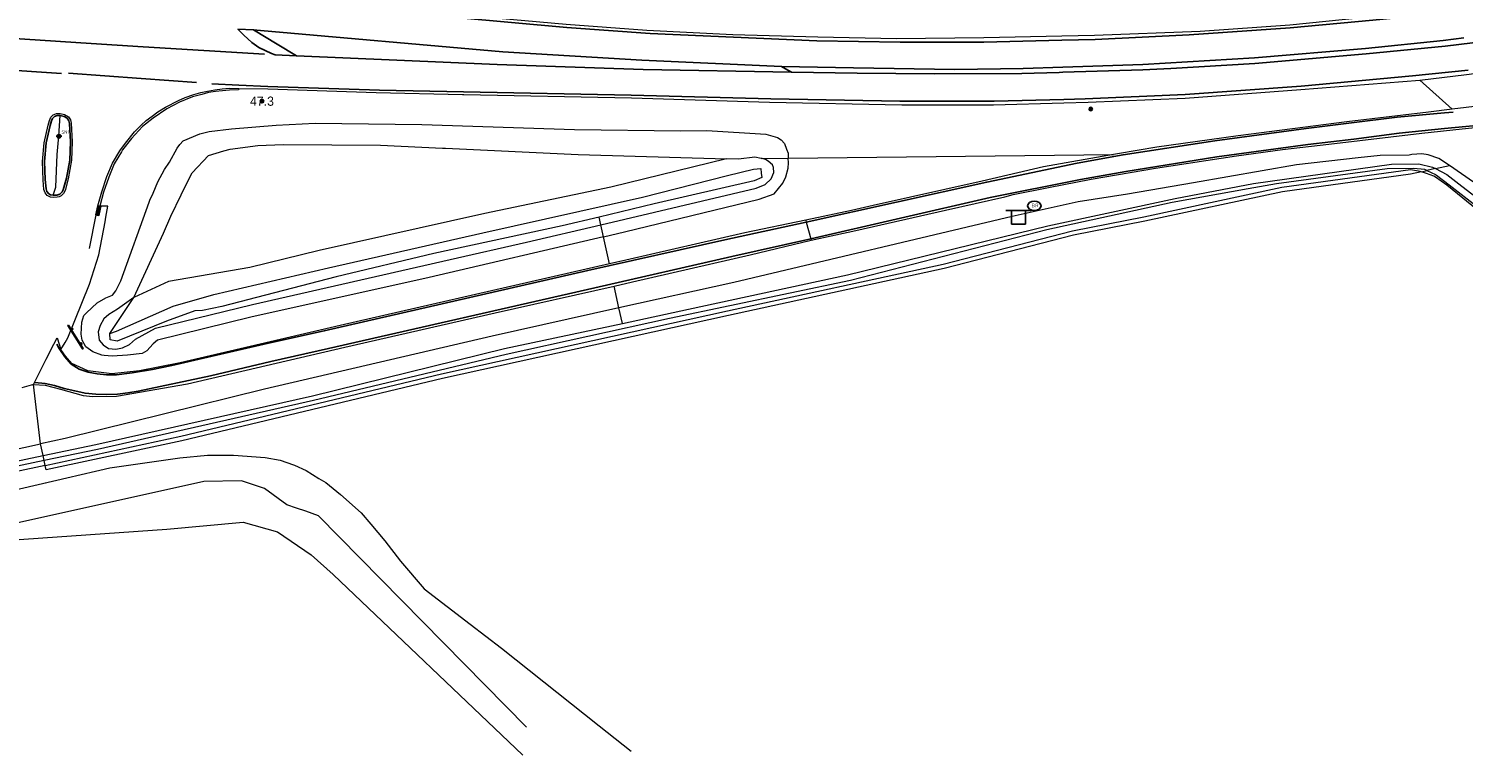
# Model space of a CAD drawing. Header units: metres. Extents: x 169249 to 194689, y 406250 to 412203.
# Tile 380 of 442: x 190029 to 190185, y 411503 to 411582. Entities that reach past the tile are written whole.
import ezdxf
from ezdxf.enums import TextEntityAlignment as Align

# ---------------------------------------------------------------- set-up
doc = ezdxf.new("R2010")
doc.units = ezdxf.units.M
doc.layers.get('0').update_dxf_attribs({"linetype": 'CONTINUOUS'})
for name, color, linetype, lineweight in [('BGT_NLCS_N264$0$B-WE-GW-WATERGANG_INSTEEK-G', 252, 'CONTINUOUS', 18), ('BGT_NLCS_N264$0$B-WE-GW-WATERGANG_SLOOT_BODEM-G', 252, 'CONTINUOUS', 18), ('BGT_NLCS_N264$0$B-WE-OG-BREUKLIJN-G', 252, 'CONTINUOUS', 18), ('BGT_NLCS_N264$0$B-WE-OG-TOPOGRAFIE_CULTUURSCHEIDING-G', 252, 'CONTINUOUS', 18), ('BGT_NLCS_N264$0$B-WE-OG-TOPOGRAFIE_TERREIN_AGRARISCH-GV', 252, 'CONTINUOUS', 18), ('BGT_NLCS_N264$0$B-WE-OG-TOPOGRAFIE_TERREIN_GROEN-GV', 252, 'CONTINUOUS', 18), ('BGT_NLCS_N264$0$B-WE-OG-TOPOGRAFIE_TERREIN_GROEN_BOS-GV', 252, 'CONTINUOUS', 18), ('BGT_NLCS_N264$0$B-WE-OG-TOPOGRAFIE_WATER-GV', 252, 'CONTINUOUS', 18), ('BGT_NLCS_N264$0$B-WE-OG-TOPOGRAFIE_WEG_BERM-GV', 252, 'CONTINUOUS', 18), ('BGT_NLCS_N264$0$B-WE-OG-TOPOGRAFIE_WEG_RIJWEG-GV', 252, 'CONTINUOUS', 18), ('BGT_NLCS_N264$0$B-WE-OG-TOPOGRAFIE_WEG_RIJWIELPAD-GV', 252, 'CONTINUOUS', 18), ('BGT_NLCS_N264$0$B-WE-OG-TOPOGRAFIE_WEG_VERHARD-G', 252, 'CONTINUOUS', 18), ('BGT_NLCS_N264$0$B-WE-VW-VERKEERSTEKEN_BORD-S', 252, 'CONTINUOUS', 25), ('X-XX-AL-REFERENTIE-G', 7, 'CONTINUOUS', 18)]:
    doc.layers.add(name, color=color, linetype=linetype, lineweight=lineweight)
for name, color, linetype in [('BGT_NLCS_N264$0$B-WE-IE-MEUBILAIR_WEGMEUBILAIR-S', 252, 'CONTINUOUS'), ('BGT_NLCS_N264$0$B-WE-KL-WATER_BRANDLEIDING_PUT-S', 252, 'CONTINUOUS'), ('BGT_NLCS_N264$0$B-WE-OG-TOPOGRAFIE_WEG_INRIT-GV', 252, 'CONTINUOUS'), ('BGT_NLCS_N264$0$B-WE-OG-TOPOGRAFIE_WEG_RIJWEG-G', 252, 'CONTINUOUS'), ('BGT_NLCS_N264$0$B-WE-OG-TOPOGRAFIE_WEG_VERKEERSEILAND-GV', 252, 'CONTINUOUS'), ('BGT_NLCS_N264$0$B-WE-VH-KANTOPSLUITING-G', 252, 'CONTINUOUS'), ('BGT_NLCS_N264$0$B-WE-VW-MARKERING-G', 252, 'CONTINUOUS'), ('BGT_NLCS_N264$0$Label_Puntobject', 252, 'CONTINUOUS')]:
    doc.layers.add(name, color=color, linetype=linetype)
doc.styles.add('BGT_NLCS_N264$0$NLCS-ISO', font='NLCS-ISO.ttf')
doc.styles.add('BGT_NLCS_N264$0$STANDARD', font='txt')

# ---------------------------------------------------------------- blocks, each defined once
blk = doc.blocks.new('BGT_NLCS_N264$0$SIE-WEG_SCHRIKHEK')
for points in [[(-1.125, 0), (-1.125, 0.1), (-1.5, 0.1), (-1.5, 0)], [(-0.375, 0), (-0.375, 0.1), (-0.75, 0.1), (-0.75, 0)], [(0.375, 0.1), (0, 0.1), (0, 0), (0.375, 0)], [(1.125, 0), (1.125, 0.1), (0.75, 0.1), (0.75, 0)]]:
    blk.add_hatch(color=0).paths.add_polyline_path(points)
at = {"color": 0}
for p, q in [((-1.125, 0), (-1.125, 0.1)), ((-0.75, 0), (-0.75, 0.1)), ((-0.375, 0), (-0.375, 0.1)), ((0, 0.1), (0, 0)), ((0.375, 0.1), (0.375, 0)), ((0.75, 0.1), (0.75, 0)), ((1.125, 0.1), (1.125, 0))]:
    blk.add_line(p, q, dxfattribs=at)
at = {"flags": 128}
for points in [[(-1.5, 0.1), (1.5, 0.1), (1.5, 0), (-1.5, 0)], [(-1.0125, 0.1), (-1.0125, 0.25), (-0.8625, 0.25), (-0.8625, 0.1)], [(0.8625, 0.1), (0.8625, 0.25), (1.0125, 0.25), (1.0125, 0.1)]]:
    blk.add_lwpolyline(points, close=True, dxfattribs=at)
blk = doc.blocks.new('BGT_NLCS_N264$0$SIE-WEG_STRAATNAAMBORD_PAAL-SO')
blk.add_line((-0.3, 0), (0.3, 0))
for radius in [0.2, 0.0745]:
    blk.add_circle((0, 0), radius)
at = {"style": 'BGT_NLCS_N264$0$NLCS-ISO'}
blk.add_attdef('STRAATNAAMBORD', (0.28, 0.29), '', height=0.35, dxfattribs=at)
blk = doc.blocks.new('BGT_NLCS_N264$0$SVW-VERKEERSTEKEN_BORD_ANWB-SO')
blk.add_line((-1.375, 0), (1.375, 0))
at = {"flags": 128}
blk.add_lwpolyline([(-0.75, 0), (-0.75, -1.5), (0.75, -1.5), (0.75, 0)], close=True, dxfattribs=at)
blk = doc.blocks.new('BGT_NLCS_N264$0$SIE-WEG_STRAATPOT_BRANDKRAAN-SO')
blk.add_ellipse((0, 0), major_axis=(-0.729, 0), ratio=0.685994)
at = {"style": 'BGT_NLCS_N264$0$NLCS-ISO'}
blk.add_text('BR', height=0.4, dxfattribs=at).set_placement((-0.3, -0.15))
blk = doc.blocks.new('BGT_NLCS_N264$0$SIE-WEG_PAAL_ALGEMEEN_TYPE_02-SO')
at = {"ltscale": 0.5}
h = blk.add_hatch(color=256, dxfattribs=at)
h.paths.add_polyline_path([(0, 0), (0.1875, 0, 0.41421356), (0, 0.1875)])
h.paths.add_polyline_path([(0, -0.1875), (0, 0), (-0.1875, 0, 0.41421356)])
for p, q in [((-0.1875, 0), (0.1875, 0)), ((0, -0.1875), (0, 0.1875))]:
    blk.add_line(p, q, dxfattribs=at)
blk.add_circle((0, 0), 0.1875, dxfattribs=at)
blk = doc.blocks.new('BGT_NLCS_N264')
at = {"layer": 'BGT_NLCS_N264$0$B-WE-GW-WATERGANG_INSTEEK-G'}
for points in [[(190248.18, 411513.14, 11.57), (190219.11, 411536.91, 11.5), (190186.32, 411562.45, 11.24), (190183.02, 411565.16, 11.22), (190181.79, 411566.02, 11.22), (190181.62, 411566.14, 11.22), (190180.82, 411566.42, 11.22), (190180.28, 411566.6, 11.21)], [(190030.67, 411534.7, 11.42), (190013.31, 411530.98, 11.52), (189987.26, 411525.3, 11.64), (189981.1, 411523.81, 11.79), (189974.22, 411522.22, 11.89), (189974.05, 411522.2, 11.91), (189973.7, 411522.17, 11.93), (189973.57, 411522.31, 11.94), (189973.43, 411522.62, 11.94), (189973.42, 411523.05, 11.95), (189973.55, 411523.33, 11.95), (189973.9, 411523.69, 11.96), (189974.86, 411524.11, 11.97), (190010.02, 411532.61, 11.97), (190030.17, 411537.04, 11.98)]]:
    blk.add_polyline3d(points, dxfattribs=at)
at = {"layer": 'BGT_NLCS_N264$0$B-WE-GW-WATERGANG_SLOOT_BODEM-G'}
blk.add_line((190030.56, 411535.21, 11.11), (190030.44, 411535.76, 11.16), dxfattribs=at)
for points in [[(190180.86, 411566.73, 10.71), (190181.81, 411566.3, 10.75), (190181.9, 411566.22, 10.75), (190183.28, 411565.19, 10.76), (190208.84, 411545.32, 10.78), (190249.45, 411513.75, 10.82)], [(190181.79, 411566.95, 10.59), (190183.03, 411566.3, 10.59), (190184.32, 411565.3, 10.6), (190250.31, 411514.43, 10.69)], [(190030.56, 411535.21, 11.11), (190017.18, 411532.41, 11.24), (189999.22, 411528.54, 11.24), (189982.33, 411524.56, 11.26), (189975.04, 411522.82, 11.32), (189974.93, 411523.03, 11.32), (189975.16, 411523.32, 11.33), (189999.14, 411528.92, 11.3), (190018.59, 411533.27, 11.23), (190030.44, 411535.76, 11.16)]]:
    blk.add_polyline3d(points, dxfattribs=at)
at = {"layer": 'BGT_NLCS_N264$0$B-WE-OG-BREUKLIJN-G'}
blk.add_polyline3d([(190031.53, 411564.04, 12.8), (190031.82, 411564.92, 12.82), (190031.98, 411568.48, 12.95), (190032.16, 411570.46, 12.96), (190032.28, 411572.7, 12.99)], dxfattribs=at)
at = {"layer": 'BGT_NLCS_N264$0$B-WE-OG-TOPOGRAFIE_CULTUURSCHEIDING-G'}
blk.add_polyline3d([(189983.26, 411510.52, 11.9), (189983.15, 411511.86, 11.92), (189983.97, 411513.85, 11.93), (189986.25, 411515.73, 11.88), (189994.26, 411519.78, 11.84), (190000.93, 411521.46, 11.77), (190016.39, 411525.83, 11.74), (190043.88, 411527.77, 11.63), (190052.18, 411528.52, 11.47), (190055.9, 411527.46, 11.46), (190059.59, 411524.97, 11.49), (190061.96, 411522.83, 11.53), (190082.58, 411503.2, 11.65)], dxfattribs=at)
at = {"layer": 'BGT_NLCS_N264$0$B-WE-OG-TOPOGRAFIE_TERREIN_AGRARISCH-GV'}
blk.add_polyline3d([(190179.08, 411566.34, 11.21), (190165.17, 411564.42, 11.21), (190150.19, 411561.22, 11.16), (190142.43, 411559.71, 11.11), (190128.37, 411556.09, 11.12), (190104.95, 411550.99, 11.09), (190073.84, 411544.15, 11.23)], dxfattribs=at)
at = {"layer": 'BGT_NLCS_N264$0$B-WE-OG-TOPOGRAFIE_TERREIN_GROEN-GV'}
for p, q in [((190036.18, 411561.92, 12.54), (190035.44, 411558.26, 12.42)), ((190036.29, 411561.9, 12.55), (190036.18, 411561.92, 12.54)), ((190036.73, 411562.87, 12.64), (190036.61, 411562.86, 12.66)), ((190031.98, 411548.57, 12.38), (190032.37, 411547.29, 12.31))]:
    blk.add_line(p, q, dxfattribs=at)
for points in [[(190032.37, 411547.29, 12.31), (190032.83, 411548.05, 12.38), (190033.12, 411548.56, 12.38), (190035.49, 411554.37, 12.48), (190036.51, 411557.57, 12.5), (190037.17, 411561.17, 12.52), (190037.27, 411561.68, 12.52), (190037.49, 411562.88, 12.56), (190036.73, 411562.87, 12.64)], [(190036.61, 411562.86, 12.66), (190036.42, 411561.87, 12.56), (190036.29, 411561.9, 12.55)]]:
    blk.add_polyline3d(points, dxfattribs=at)
at = {"layer": 'BGT_NLCS_N264$0$B-WE-OG-TOPOGRAFIE_TERREIN_GROEN_BOS-GV'}
for p, q in [((190185.92, 411565.47, 11.62), (190183.3, 411567.28, 11.74)), ((190029.38, 411543.5, 12.19), (190028.13, 411543.14, 1.46)), ((190030.17, 411537.04, 11.98), (190029.38, 411543.5, 12.19))]:
    blk.add_line(p, q, dxfattribs=at)
blk.add_polyline3d([(190073.84, 411544.15, 11.23), (190045.53, 411537.38, 11.33), (190030.78, 411534.22, 11.42)], dxfattribs=at)
at = {"layer": 'BGT_NLCS_N264$0$B-WE-OG-TOPOGRAFIE_WATER-GV'}
for p, q in [((190180.28, 411566.6, 11.21), (190179.08, 411566.34, 11.21)), ((190180.28, 411566.6, 11.21), (190180.86, 411566.73, 10.71)), ((190181.79, 411566.95, 10.59), (190180.86, 411566.73, 10.71)), ((190181.79, 411566.95, 10.59), (190183.3, 411567.28, 11.74)), ((190091.07, 411560.85, 10.89), (190090.9, 411561.68, 9.93)), ((190037.68, 411549.04, 9.93), (190040.29, 411552.93, 11.35)), ((190093.41, 411550.12, 10.77), (190093.02, 411551.8, 11.85)), ((190030.44, 411535.76, 11.16), (190030.17, 411537.04, 11.98)), ((190030.67, 411534.7, 11.42), (190030.56, 411535.21, 11.11)), ((190030.78, 411534.22, 11.42), (190030.67, 411534.7, 11.42))]:
    blk.add_line(p, q, dxfattribs=at)
for points in [[(190104.74, 411567.99, 11.16), (190092.14, 411564.91, 11.14), (190078.45, 411562.06, 11.06), (190060.44, 411558.03, 11.34), (190052.9, 411556.2, 11.32), (190044.07, 411554.67, 11.34), (190040.29, 411552.93, 11.35)], [(190091.07, 411560.85, 10.89), (190107.95, 411564.82, 10.88), (190108.93, 411565.23, 10.9), (190109.57, 411565.84, 10.94), (190109.86, 411566.52, 10.95), (190109.82, 411567.08, 10.96), (190109.72, 411567.37, 10.96), (190109.27, 411567.75, 10.98), (190108.95, 411567.93, 10.98), (190108.6, 411568.04, 10.98), (190108.48, 411568.06, 10.98)], [(190183.3, 411567.28, 11.74), (190182.14, 411568.06, 11.78), (190180.98, 411568.45, 11.86), (190180.32, 411568.55, 11.9), (190179.23, 411568.49, 11.94), (190178.94, 411568.4, 11.94), (190175.79, 411568.37, 11.92), (190173.38, 411568.13, 11.88), (190166.68, 411567.35, 11.96), (190155.49, 411565.39, 11.94), (190148.33, 411564.17, 11.97), (190142.94, 411563.33, 11.88), (190135.78, 411561.73, 11.87), (190105.52, 411554.57, 11.79), (190093.02, 411551.8, 11.85)], [(190108.48, 411568.06, 10.98), (190107.82, 411568.17, 10.99), (190106.02, 411567.98, 11.04), (190104.74, 411567.99, 11.16)], [(190180.86, 411566.73, 10.71), (190180.64, 411566.83, 10.7), (190179.39, 411566.96, 10.7), (190176.55, 411566.92, 10.72), (190164.5, 411565.29, 10.62), (190161.42, 411564.73, 10.6), (190153.16, 411563.25, 10.57), (190139.53, 411560.28, 10.56), (190118.2, 411554.8, 10.7), (190098.54, 411550.65, 10.69), (190080.76, 411546.76, 10.7), (190059.83, 411541.75, 10.79), (190036.36, 411536.42, 11.05), (190030.56, 411535.21, 11.11)], [(190030.67, 411534.7, 11.42), (190045.42, 411537.86, 11.33), (190073.73, 411544.64, 11.23), (190104.85, 411551.48, 11.09), (190128.26, 411556.57, 11.12), (190142.32, 411560.2, 11.11), (190150.09, 411561.71, 11.16), (190165.08, 411564.91, 11.21), (190179.09, 411566.84, 11.21), (190179.94, 411566.7, 11.21), (190180.1, 411566.67, 11.21), (190180.28, 411566.6, 11.21)], [(190037.68, 411549.04, 9.93), (190038.4, 411549.29, 9.93), (190044.59, 411551.99, 9.93), (190048.98, 411553.27, 9.93), (190061.46, 411556.17, 9.93), (190078.23, 411559.96, 9.92), (190095.58, 411563.84, 9.85), (190104.84, 411566.21, 9.93), (190107.65, 411566.87, 9.93), (190108.46, 411566.96, 9.93), (190108.51, 411566.45, 9.93), (190108.57, 411565.98, 9.93), (190107.75, 411565.62, 9.93), (190096.85, 411563.1, 9.93), (190090.9, 411561.68, 9.93)], [(190093.41, 411550.12, 10.77), (190100.61, 411551.66, 10.76), (190117.87, 411555.41, 10.7), (190139.65, 411560.73, 10.61), (190153.5, 411563.7, 10.57), (190162.01, 411565.32, 10.54), (190177.02, 411567.42, 10.57), (190179.98, 411567.47, 10.57), (190181.48, 411567.11, 10.59), (190181.79, 411566.95, 10.59)], [(190090.9, 411561.68, 9.93), (190086.87, 411560.73, 9.93), (190072.92, 411557.73, 9.93), (190062.28, 411555.18, 9.91), (190049.88, 411551.95, 9.93), (190047.77, 411551.54, 9.93), (190046.93, 411551.48, 9.93), (190043.84, 411550.35, 9.93), (190038.49, 411548.21, 9.93), (190037.72, 411548.33, 9.93), (190037.68, 411549.04, 9.93)], [(190053.2, 411552.19, 11.04), (190074.68, 411557.06, 10.93), (190082.99, 411558.95, 10.89), (190091.07, 411560.85, 10.89)], [(190040.29, 411552.93, 11.35), (190038.52, 411551.66, 11.26), (190037.59, 411551.08, 11.27), (190037.03, 411550.62, 11.26), (190036.65, 411549.9, 11.26), (190036.43, 411549.22, 11.26), (190036.54, 411548.3, 11.24), (190036.95, 411547.79, 11.2), (190037.56, 411547.39, 11.16), (190038.33, 411547.34, 11.12), (190039.07, 411547.47, 11.09), (190039.83, 411547.84, 11.07), (190040.48, 411548.42, 11.11), (190042.64, 411549.59, 11.13), (190053.2, 411552.19, 11.04)], [(190093.02, 411551.8, 11.85), (190079.24, 411548.74, 11.91), (190054.49, 411542.97, 11.98), (190032.84, 411537.62, 11.98), (190030.17, 411537.04, 11.98)], [(190030.44, 411535.76, 11.16), (190036.17, 411536.97, 11.12), (190059.73, 411542.27, 10.81), (190080.61, 411547.38, 10.8), (190093.41, 411550.12, 10.77)]]:
    blk.add_polyline3d(points, dxfattribs=at)
at = {"layer": 'BGT_NLCS_N264$0$B-WE-OG-TOPOGRAFIE_WEG_BERM-GV'}
for p, q in [((190108.48, 411568.06, 10.98), (190111.44, 411568.09, 12.17)), ((190111.44, 411568.09, 12.17), (190146.8, 411568.47, 12.12)), ((190091.36, 411559.53, 11.87), (190091.07, 411560.85, 10.89)), ((190091.99, 411556.6, 12.01), (190091.36, 411559.53, 11.87)), ((190093.02, 411551.8, 11.85), (190092.51, 411554.18, 11.98))]:
    blk.add_line(p, q, dxfattribs=at)
for points in [[(190051.7, 411575.66, 12.75), (190051.68, 411575.5, 12.81), (190050.71, 411575.48, 12.88), (190049.93, 411575.4, 12.89), (190049.17, 411575.31, 12.89), (190048.43, 411575.2, 12.89), (190047.68, 411575.01, 12.9), (190046.68, 411574.73, 12.92), (190045.27, 411574.18, 12.91), (190043.89, 411573.45, 12.91), (190042.42, 411572.44, 12.87), (190041.24, 411571.51, 12.85), (190040.03, 411570.2, 12.81), (190039.08, 411568.98, 12.79), (190038.95, 411568.77, 12.79), (190038.18, 411567.45, 12.76), (190037.6, 411566.02, 12.71), (190037.01, 411564.37, 12.69), (190036.61, 411562.86, 12.66)], [(190091.36, 411559.53, 11.87), (190072.39, 411555.11, 11.94), (190053.02, 411550.8, 11.98), (190042.86, 411548.3, 12.01), (190042.39, 411547.9, 12.03), (190041.7, 411547.15, 12.05), (190041.22, 411546.85, 12.05), (190039.61, 411546.66, 12.06), (190037.94, 411546.57, 12.1), (190037.08, 411546.63, 12.15), (190036.81, 411546.69, 12.16), (190035.85, 411547.04, 12.2), (190035.09, 411547.58, 12.29), (190034.67, 411548.3, 12.33), (190034.59, 411548.94, 12.34), (190034.64, 411550.25, 12.34), (190034.85, 411550.99, 12.33), (190035.15, 411551.27, 12.28), (190036.3, 411552.36, 12.21), (190037.27, 411552.9, 12.18), (190037.97, 411553.18, 12.14), (190038.34, 411553.68, 12.17), (190038.89, 411554.76, 12.18), (190041.96, 411563.28, 12.41), (190042.05, 411563.52, 12.41), (190042.39, 411564.29, 12.43), (190042.92, 411565.49, 12.46), (190043.63, 411566.84, 12.51), (190044.18, 411567.64, 12.53), (190045, 411569.15, 12.58), (190045.29, 411569.56, 12.59), (190045.68, 411569.95, 12.59), (190047.47, 411570.74, 12.58), (190048.48, 411570.97, 12.57), (190050.91, 411571.25, 12.56), (190055.77, 411571.66, 12.52), (190060.03, 411571.87, 12.46), (190071.6, 411571.72, 12.52), (190088.21, 411571.18, 12.3), (190099.76, 411571.06, 12.31), (190102.57, 411571.08, 12.31), (190109.01, 411570.68, 12.28), (190110.28, 411570.33, 12.26), (190110.66, 411570.08, 12.24), (190111.02, 411569.69, 12.22), (190111.23, 411569.07, 12.21), (190111.43, 411568.62, 12.2), (190111.44, 411568.09, 12.17)], [(190040.29, 411552.93, 11.35), (190043.54, 411559.94, 11.54), (190044.34, 411561.78, 11.54), (190045.45, 411564.08, 11.54), (190045.89, 411564.99, 11.54), (190046.63, 411566.47, 11.54), (190048.43, 411568.36, 11.54), (190050.08, 411568.88, 11.54), (190050.78, 411569.04, 11.52), (190053.79, 411569.44, 11.52), (190056.54, 411569.58, 11.5), (190067.11, 411569.5, 11.38), (190073.85, 411569.18, 11.35), (190074.17, 411569.17, 11.35), (190088.61, 411568.48, 11.28), (190104.74, 411567.99, 11.16)], [(190091.36, 411559.53, 11.87), (190093.62, 411560.06, 11.86), (190108.27, 411563.64, 11.93), (190109.92, 411564.21, 11.95), (190110.84, 411565.38, 11.98), (190111.19, 411566.06, 12.04), (190111.42, 411566.99, 12.09), (190111.45, 411567.57, 12.13), (190111.44, 411568.09, 12.17)]]:
    blk.add_polyline3d(points, dxfattribs=at)
at = {"layer": 'BGT_NLCS_N264$0$B-WE-OG-TOPOGRAFIE_WEG_INRIT-GV'}
blk.add_line((190180.09, 411576.54, 12.24), (190183.6, 411573.4, 12.05), dxfattribs=at)
at = {"layer": 'BGT_NLCS_N264$0$B-WE-OG-TOPOGRAFIE_WEG_RIJWEG-G'}
for p, q in [((190036.49, 411562.95, 12.55), (190036.29, 411561.9, 12.52)), ((190036.29, 411561.9, 12.52), (190036.29, 411561.87, 12.52))]:
    blk.add_line(p, q, dxfattribs=at)
at = {"layer": 'BGT_NLCS_N264$0$B-WE-OG-TOPOGRAFIE_WEG_RIJWEG-GV'}
for points in [[(190173.77, 411583.33, 12.03), (190165.95, 411582.53, 12.07), (190156.23, 411581.83, 12.05), (190144.71, 411581.4, 12.05), (190141.17, 411581.33, 12.07), (190132.68, 411581.15, 12.1), (190123.21, 411581.04, 12.15), (190114.67, 411581.23, 12.15), (190105.4, 411581.47, 12.21), (190096.07, 411581.96, 12.28), (190087.3, 411582.61, 12.33), (190075.43, 411583.66, 12.44), (190066.23, 411584.45, 12.55), (190060.1, 411585.04, 12.65), (190054.68, 411585.57, 12.7)], [(190180.09, 411576.54, 12.24), (190185.18, 411577.16, 12.21), (190191.75, 411578.05, 12.2)], [(190036.18, 411561.92, 12.54), (190036.4, 411562.9, 12.54), (190036.82, 411564.42, 12.58), (190037.38, 411566.09, 12.6), (190037.99, 411567.53, 12.64), (190038.79, 411568.88, 12.68), (190039.38, 411569.71, 12.71), (190040.37, 411570.94, 12.71), (190041.09, 411571.66, 12.73), (190041.66, 411572.16, 12.73), (190042.29, 411572.64, 12.76), (190042.92, 411573.1, 12.76), (190043.75, 411573.63, 12.77), (190045.15, 411574.34, 12.78), (190045.88, 411574.67, 12.79), (190046.84, 411575.01, 12.78), (190047.58, 411575.2, 12.77), (190048.31, 411575.37, 12.77), (190049.11, 411575.51, 12.77), (190049.92, 411575.63, 12.77), (190050.69, 411575.67, 12.75), (190051.7, 411575.66, 12.75)], [(190051.7, 411575.66, 12.75), (190054.88, 411575.6, 12.75), (190066.63, 411575.23, 12.66), (190076.01, 411574.99, 12.58), (190076.19, 411575.01, 12.57), (190094.39, 411574.63, 12.43), (190109.41, 411574.18, 12.34), (190123.77, 411573.86, 12.27), (190133.73, 411573.88, 12.26), (190141.41, 411574.1, 12.24), (190144.04, 411574.18, 12.23), (190154.6, 411574.61, 12.23), (190167.15, 411575.53, 12.23), (190180.09, 411576.54, 12.24)], [(190033.18, 411565.84, 12.71), (190032.83, 411564.58, 12.66), (190032.67, 411564.23, 12.65), (190032.39, 411563.97, 12.65), (190032.17, 411563.88, 12.64), (190031.96, 411563.84, 12.64), (190031.52, 411563.79, 12.66), (190031.24, 411563.83, 12.67), (190030.89, 411564.02, 12.68), (190030.65, 411564.32, 12.68), (190030.52, 411564.69, 12.69), (190030.43, 411565.7, 12.73), (190030.36, 411567.72, 12.77), (190030.56, 411569.73, 12.8), (190031, 411571.65, 12.85), (190031.12, 411572.16, 12.86), (190031.28, 411572.52, 12.88), (190031.54, 411572.78, 12.89), (190031.91, 411572.94, 12.87), (190032.29, 411572.92, 12.86), (190032.78, 411572.81, 12.85), (190033.2, 411572.58, 12.84), (190033.42, 411572.24, 12.83), (190033.49, 411571.87, 12.8), (190033.61, 411569.86, 12.79), (190033.54, 411567.86, 12.74), (190033.18, 411565.84, 12.71)], [(190029.38, 411543.5, 12.19), (190030.78, 411546.24, 12.29), (190031.61, 411547.86, 12.35), (190031.98, 411548.57, 12.38)]]:
    blk.add_polyline3d(points, dxfattribs=at)
at = {"layer": 'BGT_NLCS_N264$0$B-WE-OG-TOPOGRAFIE_WEG_RIJWIELPAD-GV'}
for p, q in [((190188.18, 411573.96, 12.08), (190183.6, 411573.4, 12.05)), ((190113.34, 411561.33, 12.05), (190113.4, 411561.11, 12.04)), ((190113.4, 411561.11, 12.04), (190113.88, 411559.31, 12.01)), ((190113.88, 411559.31, 12.01), (190113.92, 411559.17, 12.01))]:
    blk.add_line(p, q, dxfattribs=at)
for points in [[(190113.92, 411559.17, 12.01), (190118.77, 411560.21, 12.01), (190128.53, 411562.44, 12.03), (190134.98, 411563.88, 12.05), (190135.88, 411564.12, 12.08), (190139.74, 411564.9, 12.11), (190144.38, 411565.8, 12.09), (190151.34, 411566.99, 12.09), (190160.15, 411568.32, 12.08), (190165.18, 411569.03, 12.11), (190170.19, 411569.61, 12.07), (190180.32, 411570.81, 12.04), (190184.7, 411571.26, 12.03), (190188.21, 411571.61, 12.09), (190193.55, 411572.4, 12.03), (190206.09, 411574.12, 12.05), (190219.63, 411576.33, 12.03), (190233.18, 411579.01, 12.02), (190242.47, 411580.91, 12.04)], [(190183.6, 411573.4, 12.05), (190181.02, 411573.06, 12.09), (190172.17, 411572.03, 12.09), (190160.34, 411570.52, 12.09), (190151.49, 411569.26, 12.12), (190147.24, 411568.55, 12.13), (190146.8, 411568.47, 12.12)], [(190146.8, 411568.47, 12.12), (190139.17, 411567.12, 12.12), (190132.53, 411565.59, 12.09), (190120.66, 411562.93, 12.08), (190118.3, 411562.39, 12.03), (190113.34, 411561.33, 12.05)], [(190113.34, 411561.33, 12.05), (190106.7, 411559.97, 12.03), (190093.77, 411557.01, 12.01), (190091.99, 411556.6, 12.01)], [(190092.51, 411554.18, 11.98), (190094.52, 411554.64, 11.98), (190107.29, 411557.56, 11.98), (190113.92, 411559.17, 12.01)], [(190091.99, 411556.6, 12.01), (190079.19, 411553.66, 11.98), (190062.74, 411549.91, 11.96), (190045.32, 411545.84, 12.12), (190040.93, 411544.97, 12.15), (190037.91, 411544.64, 12.18), (190035.29, 411544.96, 12.23), (190033.58, 411545.78, 12.26), (190032.88, 411546.58, 12.29), (190032.37, 411547.29, 12.31)], [(190029.38, 411543.5, 12.19), (190030.65, 411543.42, 12.23), (190032.32, 411542.97, 12.22), (190034.79, 411542.3, 12.17), (190035.85, 411542.17, 12.16), (190038.42, 411542.23, 12.14), (190046.12, 411543.56, 12.06), (190063.22, 411547.55, 11.96), (190079.57, 411551.27, 11.97), (190092.51, 411554.18, 11.98)]]:
    blk.add_polyline3d(points, dxfattribs=at)
at = {"layer": 'BGT_NLCS_N264$0$B-WE-OG-TOPOGRAFIE_WEG_VERHARD-G'}
for points in [[(190023.65, 411531.17, 11.54), (190037.71, 411534.43, 11.51), (190045.29, 411535.53, 11.52), (190048.31, 411535.8, 11.51), (190051.15, 411535.81, 11.51), (190054.58, 411535.56, 11.51), (190056.2, 411535.27, 11.51), (190057.65, 411534.77, 11.51), (190057.77, 411534.72, 11.51), (190059.05, 411534.14, 11.53), (190060.42, 411533.29, 11.54), (190061.19, 411532.82, 11.55), (190062.77, 411531.55, 11.57), (190065.03, 411529.54, 11.58), (190066.06, 411528.32, 11.58), (190067.59, 411526.51, 11.58), (190069.29, 411524.29, 11.56), (190071.86, 411521.27, 11.56), (190076.85, 411517.44, 11.61), (190080.26, 411514.83, 11.64), (190090.89, 411506.38, 11.64), (190094.35, 411503.63, 11.64)], [(190082.98, 411506.25, 11.74), (190060.37, 411529.2, 11.47), (190058.98, 411529.73, 11.47), (190057.98, 411530.05, 11.47), (190056.95, 411530.4, 11.47), (190054.51, 411532.18, 11.43), (190052.02, 411533.01, 11.43), (190047.92, 411532.94, 11.73), (190005.5, 411523.53, 11.47)]]:
    blk.add_polyline3d(points, dxfattribs=at)
at = {"layer": 'BGT_NLCS_N264$0$B-WE-OG-TOPOGRAFIE_WEG_VERKEERSEILAND-GV'}
for points in [[(190032.28, 411572.7, 12.99), (190031.96, 411572.7, 13.01), (190031.69, 411572.6, 13), (190031.47, 411572.38, 12.99), (190031.34, 411572.13, 12.98), (190031.22, 411571.64, 12.96), (190030.78, 411569.73, 12.92), (190030.6, 411567.73, 12.89), (190030.66, 411565.75, 12.84), (190030.76, 411564.74, 12.82), (190030.84, 411564.47, 12.81), (190031.05, 411564.21, 12.8), (190031.26, 411564.09, 12.8), (190031.53, 411564.04, 12.8)], [(190032.52, 411564.41, 12.79), (190032.62, 411564.65, 12.79), (190032.98, 411565.89, 12.82), (190033.34, 411567.86, 12.88), (190033.42, 411569.86, 12.93), (190033.3, 411571.86, 12.95), (190033.23, 411572.14, 12.96), (190033.05, 411572.41, 12.98), (190032.74, 411572.59, 12.97), (190032.28, 411572.7, 12.99)], [(190031.53, 411564.04, 12.8), (190031.92, 411564.07, 12.79), (190032.27, 411564.16, 12.78), (190032.52, 411564.41, 12.79)]]:
    blk.add_polyline3d(points, dxfattribs=at)
at = {"layer": 'BGT_NLCS_N264$0$B-WE-VH-KANTOPSLUITING-G'}
blk.add_line((190036.73, 411562.87, 12.62), (190036.74, 411562.93, 12.62), dxfattribs=at)
blk.add_polyline3d([(190036.29, 411561.87, 12.52), (190036.51, 411561.86, 12.59), (190036.73, 411562.87, 12.62)], dxfattribs=at)
at = {"layer": 'BGT_NLCS_N264$0$B-WE-VW-MARKERING-G', "linetype": 'Continuous'}
blk.add_line((190015.39, 411578.39, 13.11), (190032.45, 411577.28, 12.95), dxfattribs=at)
for points in [[(190033.31, 411587.11, 13.03), (190041.8, 411586.38, 12.92), (190051.32, 411585.57, 12.79), (190054.24, 411585.31, 12.74), (190060.23, 411584.73, 12.65), (190066.29, 411584.18, 12.56), (190075.33, 411583.37, 12.46), (190087.36, 411582.27, 12.35), (190096.42, 411581.63, 12.28), (190105.5, 411581.21, 12.2), (190114.55, 411580.84, 12.14), (190123.61, 411580.68, 12.13), (190132.69, 411580.67, 12.12), (190141.19, 411580.89, 12.1), (190144.81, 411580.98, 12.09), (190155, 411581.48, 12.07), (190165.99, 411582.24, 12.07), (190174.97, 411583.09, 12.05), (190184.02, 411583.96, 12.04), (190193.03, 411585.09, 12.05)], [(190192.06, 411581.37, 12.18), (190182.85, 411580.25, 12.18), (190174.24, 411579.4, 12.17), (190162.16, 411578.38, 12.19), (190153.02, 411577.83, 12.16), (190149.98, 411577.67, 12.15), (190141.3, 411577.41, 12.19), (190140.9, 411577.4, 12.19), (190136.83, 411577.29, 12.22)], [(190136.96, 411577.81, 12.19), (190141.28, 411577.97, 12.18), (190149.99, 411578.27, 12.17), (190162.12, 411578.98, 12.15), (190174.19, 411579.99, 12.14), (190182.63, 411580.85, 12.13), (190184.89, 411581.14, 12.14)], [(190185.36, 411577.65, 12.2), (190179.29, 411577.01, 12.2), (190167.2, 411575.91, 12.22), (190154.6, 411575.01, 12.22), (190143.72, 411574.51, 12.23), (190141.4, 411574.46, 12.24), (190133.82, 411574.28, 12.27), (190123.56, 411574.28, 12.26), (190109.54, 411574.53, 12.32), (190094.36, 411574.93, 12.42), (190076.15, 411575.28, 12.58), (190067, 411575.47, 12.64), (190054.87, 411575.86, 12.74), (190051.71, 411576.01, 12.76), (190048.78, 411576.15, 12.79)], [(190054.52, 411579.39, 12.78), (190041.31, 411580.18, 12.92), (190035.67, 411580.52, 12.97), (190017.33, 411581.73, 13.17)], [(190033.2, 411577.31, 12.96), (190041.11, 411576.75, 12.85), (190047.11, 411576.29, 12.81)]]:
    blk.add_polyline3d(points, dxfattribs=at)
at = {"layer": 'BGT_NLCS_N264$0$B-WE-VW-MARKERING-G'}
for points in [[(190053.32, 411582.03, 12.76), (190051.61, 411582.09, 12.8), (190052.26, 411581.43, 12.78), (190053.14, 411580.64, 12.77), (190053.9, 411580.12, 12.77), (190055.25, 411579.45, 12.75), (190055.66, 411579.31, 12.75), (190057.97, 411579.2, 12.72)], [(190057.97, 411579.2, 12.72), (190055.89, 411580.46, 12.74), (190053.32, 411582.03, 12.76)], [(190110.71, 411578.04, 12.27), (190095.51, 411578.73, 12.37), (190080.4, 411579.64, 12.5), (190054.06, 411581.96, 12.76), (190053.32, 411582.03, 12.76)], [(190057.97, 411579.2, 12.72), (190079.8, 411578.25, 12.52), (190095.66, 411577.73, 12.39), (190111.8, 411577.41, 12.28)], [(190111.8, 411577.41, 12.28), (190111.15, 411577.78, 12.27), (190110.71, 411578.04, 12.27)], [(190136.96, 411577.81, 12.19), (190129.54, 411577.73, 12.19), (190118.53, 411577.88, 12.19), (190110.71, 411578.04, 12.27)], [(190111.8, 411577.41, 12.28), (190118.92, 411577.33, 12.23), (190127.32, 411577.25, 12.21), (190136.83, 411577.29, 12.22)], [(190183.71, 411573.09, 12.07), (190182.76, 411573.01, 12.09), (190177.64, 411572.53, 12.04), (190172.68, 411571.91, 12.09), (190167.72, 411571.32, 12.09), (190157.79, 411569.97, 12.09), (190147.83, 411568.45, 12.09), (190142.85, 411567.52, 12.09), (190133.02, 411565.48, 12.05), (190113.4, 411561.11, 12.04)], [(190113.88, 411559.31, 12.01), (190133.4, 411563.79, 12.02), (190143.21, 411565.76, 12.04), (190148.14, 411566.62, 12.06), (190158.02, 411568.21, 12.06), (190167.92, 411569.58, 12.05), (190172.93, 411570.15, 12.03), (190177.83, 411570.78, 12.02), (190182.76, 411571.29, 12.01), (190188.18, 411571.81, 12.09), (190193.52, 411572.59, 12.03)], [(190113.4, 411561.11, 12.04), (190104.55, 411559.19, 12.03), (190089.65, 411555.88, 12.01), (190061, 411549.31, 11.94), (190054.93, 411547.98, 12.02), (190048.36, 411546.47, 12.08), (190044.43, 411545.54, 12.09), (190042.33, 411545.1, 12.13), (190040.11, 411544.75, 12.12), (190038.41, 411544.55, 12.17), (190037.33, 411544.55, 12.19), (190036.33, 411544.65, 12.2), (190035.32, 411544.81, 12.21), (190034.35, 411545.14, 12.23), (190033.5, 411545.68, 12.26), (190032.79, 411546.49, 12.29), (190032.2, 411547.4, 12.31), (190031.94, 411547.87, 12.31)], [(190029.54, 411543.69, 12.21), (190030.65, 411543.6, 12.2), (190031.68, 411543.38, 12.2), (190032.74, 411543.04, 12.19), (190033.88, 411542.78, 12.18), (190035, 411542.53, 12.17), (190036.17, 411542.44, 12.2), (190037.38, 411542.39, 12.17), (190038.52, 411542.42, 12.16), (190039.65, 411542.57, 12.15), (190040.79, 411542.75, 12.14), (190048.64, 411544.43, 12.01), (190055.2, 411546, 11.98), (190061.45, 411547.4, 11.96), (190090.41, 411553.98, 11.98), (190105.3, 411557.39, 11.97), (190113.88, 411559.31, 12.01)]]:
    blk.add_polyline3d(points, dxfattribs=at)
at = {"layer": 'BGT_NLCS_N264$0$B-WE-IE-MEUBILAIR_WEGMEUBILAIR-S', "color": 7}
for p in [(190054.23, 411574.27, 12.6), (190144.32, 411573.42, 12.13)]:
    blk.add_blockref('BGT_NLCS_N264$0$SIE-WEG_PAAL_ALGEMEEN_TYPE_02-SO', p, dxfattribs=at)
at = {"layer": 'BGT_NLCS_N264$0$B-WE-KL-WATER_BRANDLEIDING_PUT-S', "color": 7, "linetype": 'Continuous'}
blk.add_blockref('BGT_NLCS_N264$0$SIE-WEG_STRAATPOT_BRANDKRAAN-SO', (190138.19, 411562.9, 11.85), dxfattribs=at)
at = {"layer": 'BGT_NLCS_N264$0$B-WE-VW-VERKEERSTEKEN_BORD-S', "color": 7}
blk.add_blockref('BGT_NLCS_N264$0$SIE-WEG_STRAATNAAMBORD_PAAL-SO', (190032.16, 411570.46, 12.96), dxfattribs=at).add_auto_attribs({'STRAATNAAMBORD': 'SN1'})
blk.add_blockref('BGT_NLCS_N264$0$SVW-VERKEERSTEKEN_BORD_ANWB-SO', (190136.47, 411562.41, 11.85), dxfattribs=at)
at = {"layer": 'BGT_NLCS_N264$0$B-WE-VW-VERKEERSTEKEN_BORD-S', "color": 7, "rotation": 301.9588291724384}
blk.add_blockref('BGT_NLCS_N264$0$SIE-WEG_SCHRIKHEK', (190033.92, 411548.62, 12.32), dxfattribs=at)
at = {"layer": 'BGT_NLCS_N264$0$Label_Puntobject', "lineweight": 18, "style": 'BGT_NLCS_N264$0$STANDARD'}
blk.add_text('47.3', height=1, dxfattribs=at).set_placement((190054.23, 411574.27, 12.6), align=Align.MIDDLE)

msp = doc.modelspace()

# ---------------------------------------------------------------- block references
at = {"layer": 'X-XX-AL-REFERENTIE-G'}
msp.add_blockref('BGT_NLCS_N264', (0, 0), dxfattribs=at)

doc.saveas('drawing.dxf')
